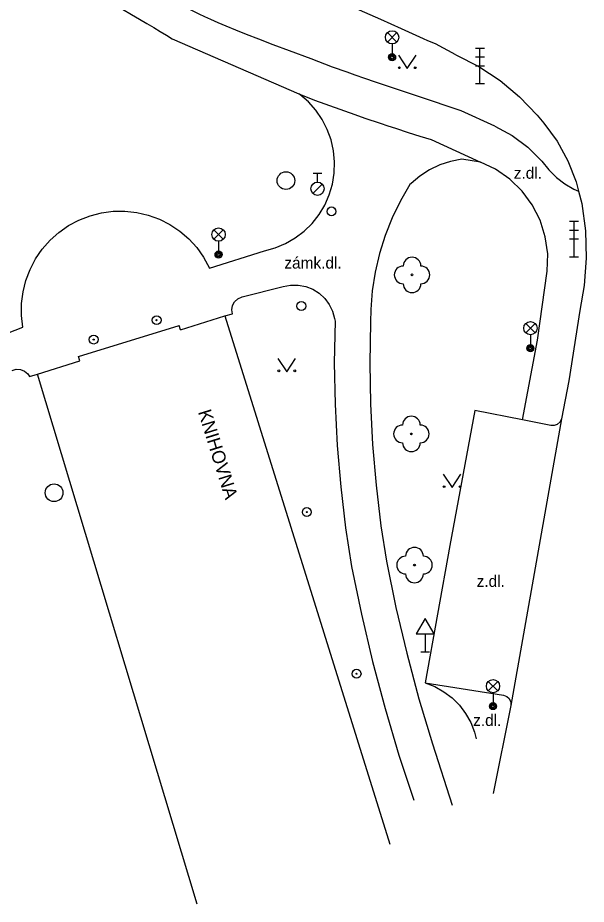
# Model space of a CAD drawing. Extents: x -538441 to -536770, y -1181008 to -1179809.
# Drawn here: x -537603.6 to -537571.5, y -1180932.3 to -1180882.2 of the extents above; entities that cross this region are included whole.
import ezdxf

# ---------------------------------------------------------------- set-up
doc = ezdxf.new("R2010")
doc.units = 0
for name, color, linetype in [('Vrstva 10', 7, 'Continuous'), ('Vrstva 11', 7, 'Continuous'), ('Vrstva 22', 7, 'Continuous'), ('Vrstva 25', 7, 'Continuous'), ('Vrstva 27', 7, 'Continuous'), ('Vrstva 28', 7, 'Continuous'), ('Vrstva 31', 7, 'Continuous'), ('Vrstva 33', 7, 'Continuous'), ('Vrstva 34', 7, 'Continuous'), ('Vrstva 36', 7, 'Continuous'), ('Vrstva 40', 7, 'Continuous'), ('Vrstva 41', 7, 'Continuous'), ('Vrstva 5', 7, 'Continuous')]:
    doc.layers.add(name, color=color, linetype=linetype)

msp = doc.modelspace()

# ---------------------------------------------------------------- linework, layer by layer
at = {"layer": 'Vrstva 10'}
for p, q in [((-537577.835, -1180904.395), (-537579.231, -1180912.023)), ((-537572.934, -1180904.868), (-537575.797, -1180921.058)), ((-537579.231, -1180912.023), (-537580.629, -1180919.777)), ((-537580.629, -1180919.777), (-537576.212, -1180920.466)), ((-537575.797, -1180921.058), (-537576.783, -1180926.02))]:
    msp.add_line(p, q, dxfattribs=at)
for points in [[(-537580.476, -1180883.532), (-537580.73, -1180883.42), (-537581.97, -1180882.855), (-537583.136, -1180882.332), (-537587.519, -1180880.383), (-537588.34, -1180880.016), (-537589.109, -1180879.67), (-537589.829, -1180879.343)], [(-537578.892, -1180884.32), (-537580.048, -1180883.707), (-537580.476, -1180883.532)], [(-537578.892, -1180884.32), (-537577.608, -1180884.977), (-537576.405, -1180885.772), (-537575.297, -1180886.695), (-537574.298, -1180887.735), (-537573.929, -1180888.185)], [(-537573.929, -1180888.185), (-537573.183, -1180889.207), (-537572.573, -1180890.316), (-537572.106, -1180891.492), (-537571.97, -1180892.021), (-537571.792, -1180892.718)], [(-537571.792, -1180892.718), (-537571.584, -1180894.252), (-537571.535, -1180895.8), (-537571.646, -1180897.344), (-537571.89, -1180898.756)], [(-537571.89, -1180898.756), (-537572.524, -1180902.733), (-537572.934, -1180904.868)], [(-537573.528, -1180905.25), (-537575.141, -1180904.93), (-537577.835, -1180904.395)], [(-537572.934, -1180904.868), (-537573.017, -1180905.05), (-537573.173, -1180905.192), (-537573.351, -1180905.255), (-537573.528, -1180905.25)], [(-537576.212, -1180920.466), (-537576.025, -1180920.538), (-537575.895, -1180920.657), (-537575.8, -1180920.862), (-537575.797, -1180921.058)]]:
    msp.add_lwpolyline(points, dxfattribs=at)
at = {"layer": 'Vrstva 11'}
for p, q in [((-537592.8, -1180896.359), (-537589.697, -1180895.391)), ((-537590.969, -1180897.993), (-537588.647, -1180897.403)), ((-537591.942, -1180899.066), (-537591.512, -1180898.954)), ((-537602.959, -1180902.477), (-537602.522, -1180902.342))]:
    msp.add_line(p, q, dxfattribs=at)
for points in [[(-537592.725, -1180882.332), (-537593.077, -1180882.173), (-537593.383, -1180882.032), (-537593.65, -1180881.905), (-537593.883, -1180881.793), (-537594.289, -1180881.592), (-537594.592, -1180881.437), (-537594.818, -1180881.318), (-537595.155, -1180881.137), (-537595.49, -1180880.95), (-537595.95, -1180880.686), (-537596.379, -1180880.434), (-537596.778, -1180880.195), (-537597.15, -1180879.967), (-537597.497, -1180879.752), (-537597.821, -1180879.548), (-537598.425, -1180879.161), (-537598.95, -1180878.817), (-537599.406, -1180878.513), (-537599.804, -1180878.244), (-537600.497, -1180877.77), (-537601.015, -1180877.41)], [(-537603.23, -1180878.32), (-537602.83, -1180878.6), (-537602.442, -1180878.865), (-537602.063, -1180879.117), (-537601.696, -1180879.356), (-537601.338, -1180879.584), (-537600.991, -1180879.801), (-537600.654, -1180880.009), (-537599.999, -1180880.405), (-537599.382, -1180880.771), (-537598.221, -1180881.449), (-537597.203, -1180882.042), (-537596.757, -1180882.304), (-537596.339, -1180882.551), (-537595.948, -1180882.786), (-537595.581, -1180883.009), (-537595.237, -1180883.22), (-537594.915, -1180883.421), (-537587.768, -1180886.521)], [(-537581.01, -1180886.68), (-537583.43, -1180885.87), (-537584.042, -1180885.662), (-537584.576, -1180885.475), (-537585.042, -1180885.308), (-537585.855, -1180885.011), (-537587.073, -1180884.557), (-537588.29, -1180884.1), (-537589.21, -1180883.754), (-537590.014, -1180883.447), (-537590.715, -1180883.173), (-537591.325, -1180882.927), (-537591.858, -1180882.707), (-537592.321, -1180882.509), (-537592.725, -1180882.332)], [(-537589.697, -1180895.391), (-537589.089, -1180895.223), (-537588.508, -1180894.979), (-537587.962, -1180894.664), (-537587.461, -1180894.282), (-537587.011, -1180893.84), (-537586.621, -1180893.345), (-537586.298, -1180892.804), (-537586.045, -1180892.227), (-537585.867, -1180891.622), (-537585.767, -1180891), (-537585.747, -1180890.369), (-537585.806, -1180889.742), (-537585.945, -1180889.127), (-537586.16, -1180888.534), (-537586.448, -1180887.974), (-537586.805, -1180887.454), (-537587.225, -1180886.984), (-537587.701, -1180886.571), (-537587.768, -1180886.521)], [(-537587.768, -1180886.521), (-537586.878, -1180886.888), (-537584.599, -1180887.693), (-537584.028, -1180887.892), (-537583.17, -1180888.185), (-537582.741, -1180888.329), (-537582.31, -1180888.47), (-537581.594, -1180888.7), (-537580.922, -1180888.912), (-537580.291, -1180889.109), (-537577.503, -1180890.379)], [(-537576.7, -1180888.349), (-537578.59, -1180887.49), (-537581.01, -1180886.68)], [(-537576.7, -1180888.349), (-537575.721, -1180888.879), (-537574.828, -1180889.544), (-537574.04, -1180890.329), (-537573.645, -1180890.823)], [(-537577.503, -1180890.379), (-537578.563, -1180890.209), (-537579.194, -1180890.337), (-537579.804, -1180890.542), (-537580.384, -1180890.821), (-537580.925, -1180891.17), (-537581.418, -1180891.583), (-537581.489, -1180891.651)], [(-537573.736, -1180896.527), (-537573.713, -1180895.555), (-537573.85, -1180894.593), (-537574.142, -1180893.666), (-537574.583, -1180892.799), (-537575.159, -1180892.017), (-537575.856, -1180891.339), (-537576.654, -1180890.784), (-537577.503, -1180890.379)], [(-537573.645, -1180890.823), (-537573.223, -1180891.244), (-537572.749, -1180891.606), (-537572.231, -1180891.9), (-537571.97, -1180892.021)], [(-537581.489, -1180891.651), (-537582.028, -1180892.574), (-537582.497, -1180893.534), (-537582.892, -1180894.527), (-537583.212, -1180895.546), (-537583.455, -1180896.587), (-537583.62, -1180897.643), (-537583.705, -1180898.708), (-537583.717, -1180899.42)], [(-537603.336, -1180899.7), (-537603.414, -1180899.037), (-537603.413, -1180898.37), (-537603.331, -1180897.707), (-537603.171, -1180897.059), (-537602.935, -1180896.435), (-537602.626, -1180895.844), (-537602.248, -1180895.293), (-537601.807, -1180894.792), (-537601.31, -1180894.347), (-537600.763, -1180893.965), (-537600.174, -1180893.651), (-537599.541, -1180893.406), (-537598.905, -1180893.244), (-537598.243, -1180893.157), (-537597.576, -1180893.15), (-537596.912, -1180893.223), (-537596.262, -1180893.374), (-537595.635, -1180893.602), (-537595.04, -1180893.904), (-537594.484, -1180894.274), (-537593.978, -1180894.708), (-537593.526, -1180895.2), (-537593.137, -1180895.742), (-537592.8, -1180896.359)], [(-537575.141, -1180904.93), (-537574.285, -1180900.439), (-537573.736, -1180896.527)], [(-537588.647, -1180897.403), (-537588.226, -1180897.323), (-537587.797, -1180897.322), (-537587.376, -1180897.401), (-537586.976, -1180897.556), (-537586.613, -1180897.783), (-537586.297, -1180898.073), (-537586.041, -1180898.417), (-537585.853, -1180898.802), (-537585.74, -1180899.216), (-537585.719, -1180899.365)], [(-537591.512, -1180898.954), (-537591.548, -1180898.713), (-537591.505, -1180898.472), (-537591.387, -1180898.259), (-537591.207, -1180898.094), (-537590.969, -1180897.993)], [(-537613.799, -1180907.355), (-537612.943, -1180906.303), (-537612.025, -1180905.303), (-537611.051, -1180904.358), (-537610.023, -1180903.473), (-537608.944, -1180902.65), (-537607.819, -1180901.892), (-537606.651, -1180901.201), (-537605.444, -1180900.581), (-537604.203, -1180900.033), (-537603.336, -1180899.7)], [(-537585.719, -1180899.365), (-537585.759, -1180901.704), (-537585.719, -1180904.042), (-537585.598, -1180906.378), (-537585.399, -1180908.708), (-537585.119, -1180911.03), (-537584.783, -1180913.209)], [(-537583.717, -1180899.42), (-537583.758, -1180901.723), (-537583.72, -1180904.026), (-537583.601, -1180906.326), (-537583.403, -1180908.621), (-537583.125, -1180910.908), (-537582.815, -1180912.912)], [(-537603.949, -1180902.141), (-537603.714, -1180902.073), (-537603.471, -1180902.085), (-537603.243, -1180902.174), (-537603.057, -1180902.331), (-537602.959, -1180902.477)], [(-537584.783, -1180913.209), (-537584.231, -1180915.9), (-537583.601, -1180918.574), (-537582.893, -1180921.228), (-537582.108, -1180923.861), (-537581.271, -1180926.399)], [(-537582.815, -1180912.912), (-537582.281, -1180915.517), (-537581.669, -1180918.106), (-537580.979, -1180920.674), (-537580.212, -1180923.221), (-537579.111, -1180926.677)], [(-537580.629, -1180919.777), (-537580.086, -1180919.991), (-537579.577, -1180920.276), (-537579.112, -1180920.629), (-537578.699, -1180921.042), (-537578.347, -1180921.507), (-537578.061, -1180922.016), (-537577.848, -1180922.56), (-537577.747, -1180922.939)]]:
    msp.add_lwpolyline(points, dxfattribs=at)
at = {"layer": 'Vrstva 22'}
for centre in [(-537581.372, -1180896.746), (-537581.409, -1180905.724), (-537581.233, -1180913.13)]:
    msp.add_circle(centre, 0.05, dxfattribs=at)
for centre, start, end in [((-537581.372, -1180896.246), 0, 180), ((-537581.872, -1180896.746), 90, 270), ((-537580.872, -1180896.746), 270, 90), ((-537581.372, -1180897.246), 180, 0), ((-537581.409, -1180905.224), 0, 180), ((-537581.909, -1180905.724), 90, 270), ((-537580.909, -1180905.724), 270, 90), ((-537581.409, -1180906.224), 180, 0), ((-537581.233, -1180912.63), 0, 180), ((-537581.733, -1180913.13), 90, 270), ((-537580.733, -1180913.13), 270, 90), ((-537581.233, -1180913.63), 180, 0)]:
    msp.add_arc(centre, 0.5, start, end, dxfattribs=at)
at = {"layer": 'Vrstva 25'}
for centre, radius in [((-537595.791, -1180899.301), 0.25), ((-537595.791, -1180899.301), 0.0303), ((-537599.344, -1180900.398), 0.25), ((-537599.344, -1180900.398), 0.0303), ((-537587.313, -1180910.136), 0.25), ((-537587.313, -1180910.136), 0.0303), ((-537584.502, -1180919.262), 0.25), ((-537584.502, -1180919.262), 0.0303)]:
    msp.add_circle(centre, radius, dxfattribs=at)
at = {"layer": 'Vrstva 27'}
for centre in [(-537588.49, -1180891.425), (-537601.579, -1180909.046)]:
    msp.add_circle(centre, 0.5, dxfattribs=at)
at = {"layer": 'Vrstva 28'}
for p, q in [((-537586.96, -1180891.007), (-537586.46, -1180891.007)), ((-537586.71, -1180891.507), (-537586.71, -1180891.007)), ((-537586.968, -1180892.154), (-537586.438, -1180891.624))]:
    msp.add_line(p, q, dxfattribs=at)
for centre, radius in [((-537586.71, -1180891.882), 0.375), ((-537585.917, -1180893.163), 0.25)]:
    msp.add_circle(centre, radius, dxfattribs=at)
at = {"layer": 'Vrstva 31'}
msp.add_circle((-537587.619, -1180898.505), 0.25, dxfattribs=at)
at = {"layer": 'Vrstva 33'}
for p, q in [((-537582.761, -1180883.601), (-537582.231, -1180883.071)), ((-537582.761, -1180883.071), (-537582.231, -1180883.601)), ((-537582.496, -1180883.711), (-537582.496, -1180884.461)), ((-537577.788, -1180883.943), (-537577.288, -1180883.943)), ((-537577.538, -1180885.943), (-537577.538, -1180883.943)), ((-537577.788, -1180884.443), (-537577.288, -1180884.443)), ((-537577.788, -1180884.943), (-537577.288, -1180884.943)), ((-537577.788, -1180885.943), (-537577.288, -1180885.943)), ((-537592.558, -1180894.736), (-537592.028, -1180894.206)), ((-537592.558, -1180894.206), (-537592.028, -1180894.736)), ((-537572.473, -1180893.718), (-537571.973, -1180893.718)), ((-537572.223, -1180895.718), (-537572.223, -1180893.718)), ((-537572.473, -1180894.218), (-537571.973, -1180894.218)), ((-537592.293, -1180894.846), (-537592.293, -1180895.596)), ((-537572.473, -1180894.718), (-537571.973, -1180894.718)), ((-537572.473, -1180895.718), (-537571.973, -1180895.718)), ((-537574.954, -1180900.021), (-537574.424, -1180899.491)), ((-537574.954, -1180899.491), (-537574.424, -1180900.021)), ((-537574.689, -1180900.131), (-537574.689, -1180900.881)), ((-537577.065, -1180920.23), (-537576.535, -1180919.7)), ((-537577.065, -1180919.7), (-537576.535, -1180920.23)), ((-537576.8, -1180920.34), (-537576.8, -1180921.09))]:
    msp.add_line(p, q, dxfattribs=at)
for centre, radius in [((-537582.496, -1180883.336), 0.375), ((-537582.496, -1180884.461), 0.2), ((-537582.496, -1180884.461), 0.145), ((-537582.496, -1180884.461), 0.0876), ((-537592.293, -1180894.471), 0.375), ((-537592.293, -1180895.596), 0.2), ((-537592.293, -1180895.596), 0.145), ((-537592.293, -1180895.596), 0.0876), ((-537574.689, -1180899.756), 0.375), ((-537574.689, -1180900.881), 0.2), ((-537574.689, -1180900.881), 0.145), ((-537574.689, -1180900.881), 0.0876), ((-537576.8, -1180919.965), 0.375), ((-537576.8, -1180921.09), 0.2), ((-537576.8, -1180921.09), 0.145), ((-537576.8, -1180921.09), 0.0876)]:
    msp.add_circle(centre, radius, dxfattribs=at)
at = {"layer": 'Vrstva 34'}
for p, q in [((-537580.631, -1180917.006), (-537580.631, -1180918.024)), ((-537580.881, -1180918.024), (-537580.381, -1180918.024))]:
    msp.add_line(p, q, dxfattribs=at)
msp.add_lwpolyline([(-537581.131, -1180917.006), (-537580.131, -1180917.006), (-537580.631, -1180916.14)], close=True, dxfattribs=at)
at = {"layer": 'Vrstva 36'}
for points in [[(-537582.138, -1180884.351), (-537581.638, -1180885.101), (-537581.138, -1180884.351)], [(-537588.941, -1180901.461), (-537588.441, -1180902.211), (-537587.941, -1180901.461)], [(-537579.611, -1180908.003), (-537579.111, -1180908.753), (-537578.611, -1180908.003)]]:
    msp.add_lwpolyline(points, dxfattribs=at)
for centre in [(-537582.088, -1180885.051), (-537581.189, -1180885.051), (-537588.891, -1180902.161), (-537587.992, -1180902.161), (-537579.561, -1180908.703), (-537578.662, -1180908.703)]:
    msp.add_circle(centre, 0.05, dxfattribs=at)
at = {"layer": 'Vrstva 5'}
for p, q in [((-537594.439, -1180899.839), (-537591.942, -1180899.066)), ((-537591.942, -1180899.066), (-537582.631, -1180928.875)), ((-537600.204, -1180901.362), (-537594.51, -1180899.61)), ((-537594.439, -1180899.839), (-537594.51, -1180899.61)), ((-537602.522, -1180902.342), (-537600.13, -1180901.601)), ((-537600.13, -1180901.601), (-537600.204, -1180901.362)), ((-537593.5, -1180932.276), (-537602.522, -1180902.342))]:
    msp.add_line(p, q, dxfattribs=at)

# ---------------------------------------------------------------- texts
at = {"layer": 'Vrstva 40'}
for s, p in [('z.dl.', (-537575.629, -1180891.319)), ('zámk.dl.', (-537588.579, -1180896.39)), ('z.dl.', (-537577.724, -1180914.361)), ('z.dl.', (-537577.922, -1180922.21))]:
    msp.add_text(s, height=0.65, dxfattribs=at).set_placement(p)
at = {"layer": 'Vrstva 41'}
msp.add_text('KNIHOVNA', height=0.75, rotation=287.2675, dxfattribs=at).set_placement((-537593.46, -1180904.48))

doc.saveas('drawing.dxf')
